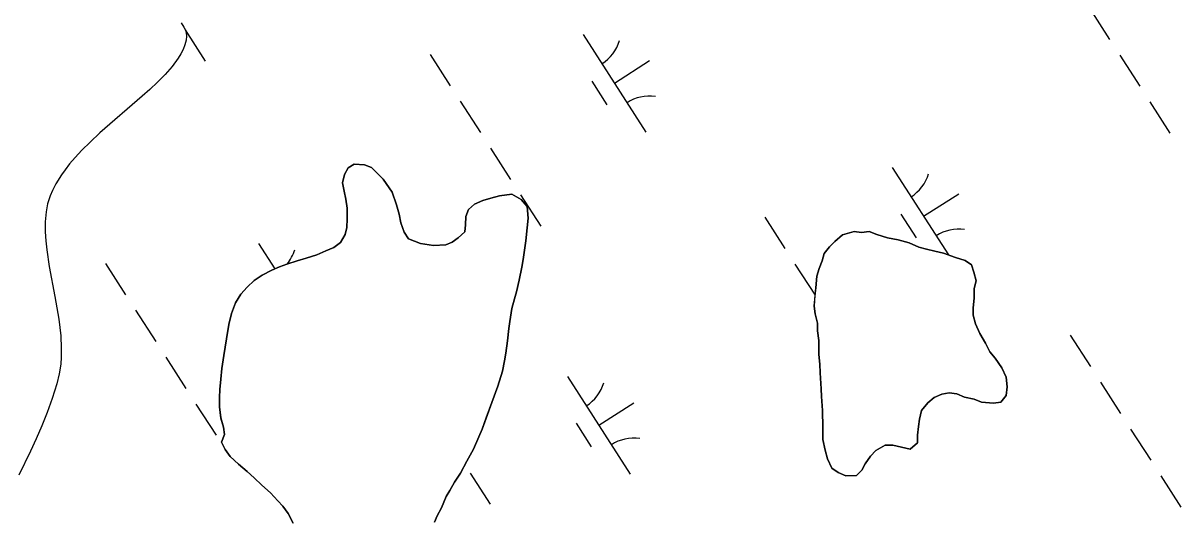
# Model space of a CAD drawing. Extents: x 3937982 to 3958556, y 219448 to 241894.
# Drawn here: x 3946187 to 3946685.6, y 229846.9 to 230059.9 of the extents above; entities that cross this region are included whole.
import ezdxf

# ---------------------------------------------------------------- set-up
doc = ezdxf.new("R2010")
doc.units = 0
for name, color, linetype in [('V-SITE-VEGE', 7, 'Continuous'), ('V-TOPO-SHOR', 7, 'Continuous'), ('V-WETL-SWMP', 7, 'Continuous')]:
    doc.layers.add(name, color=color, linetype=linetype)

msp = doc.modelspace()

# ---------------------------------------------------------------- linework, layer by layer
at = {"layer": 'V-SITE-VEGE'}
for p, q in [((3946255.005, 230060.035), (3946256.22, 230058.269)), ((3946256.22, 230058.269), (3946256.857, 230056.916)), ((3946256.857, 230056.916), (3946257.174, 230055.879)), ((3946257.174, 230055.879), (3946257.375, 230054.296)), ((3946256.693, 230050.641), (3946255.919, 230048.66)), ((3946257.229, 230052.674), (3946256.693, 230050.641)), ((3946257.375, 230054.296), (3946257.229, 230052.674)), ((3946253.815, 230044.863), (3946251.171, 230041.267)), ((3946254.948, 230046.735), (3946253.815, 230044.863)), ((3946255.919, 230048.66), (3946254.948, 230046.735)), ((3946251.171, 230041.267), (3946248.138, 230037.804)), ((3946248.138, 230037.804), (3946244.909, 230034.521)), ((3946241.603, 230031.412), (3946238.31, 230028.463)), ((3946244.909, 230034.521), (3946241.603, 230031.412)), ((3946238.31, 230028.463), (3946220.05, 230012.654)), ((3946220.05, 230012.654), (3946215.811, 230008.708)), ((3946212.276, 230005.193), (3946209.362, 230002.064)), ((3946215.811, 230008.708), (3946212.276, 230005.193)), ((3946209.362, 230002.064), (3946206.982, 229999.289)), ((3946205.048, 229996.825), (3946203.488, 229994.644)), ((3946206.982, 229999.289), (3946205.048, 229996.825)), ((3946201.077, 229990.769), (3946199.572, 229987.812)), ((3946203.488, 229994.644), (3946201.077, 229990.769)), ((3946198.63, 229985.565), (3946197.543, 229982.143)), ((3946199.572, 229987.812), (3946198.63, 229985.565)), ((3946197.543, 229982.143), (3946196.879, 229978.66)), ((3946196.879, 229978.66), (3946196.537, 229974.301)), ((3946196.537, 229974.301), (3946196.531, 229970.117)), ((3946196.531, 229970.117), (3946196.764, 229966.12)), ((3946196.764, 229966.12), (3946197.16, 229962.316)), ((3946197.16, 229962.316), (3946198.239, 229955.069)), ((3946198.239, 229955.069), (3946200.641, 229942.174)), ((3946200.641, 229942.174), (3946202.306, 229932.479)), ((3946202.306, 229932.479), (3946203.154, 229925.28)), ((3946203.154, 229925.28), (3946203.435, 229919.962)), ((3946203.383, 229916.03), (3946203.177, 229913.121)), ((3946203.435, 229919.962), (3946203.383, 229916.03)), ((3946203.177, 229913.121), (3946202.556, 229908.833)), ((3946202.556, 229908.833), (3946201.522, 229904.645)), ((3946201.522, 229904.645), (3946199.476, 229898.339)), ((3946199.476, 229898.339), (3946197.291, 229892.289)), ((3946197.291, 229892.289), (3946194.995, 229886.479)), ((3946194.995, 229886.479), (3946192.615, 229880.896)), ((3946192.615, 229880.896), (3946190.174, 229875.522)), ((3946190.174, 229875.522), (3946185.101, 229865.204))]:
    msp.add_line(p, q, dxfattribs=at)
at = {"layer": 'V-TOPO-SHOR'}
for points in [[(3946325.414, 229994.82), (3946327.007, 229997.616), (3946329.536, 229999.26), (3946333.939, 229998.843), (3946336.96, 229997.714), (3946339.766, 229994.966), (3946342.105, 229992.674), (3946345.865, 229987.157), (3946347.772, 229981.619), (3946348.97, 229977.695), (3946349.703, 229973.998), (3946351.132, 229969.847), (3946353.012, 229967.086), (3946358.126, 229965.055), (3946363.693, 229964.184), (3946369.013, 229964.471), (3946371.78, 229965.657), (3946374.307, 229967.535), (3946377.291, 229970.111), (3946377.492, 229973.122), (3946377.689, 229976.597), (3946378.815, 229979.618), (3946381.338, 229981.959), (3946385.025, 229983.618), (3946388.488, 229984.578), (3946392.182, 229985.541), (3946397.499, 229986.29), (3946401.46, 229984.015), (3946404.034, 229981.031), (3946404.55, 229975.944), (3946404.128, 229971.77), (3946403.491, 229966.21), (3946402.414, 229958.096), (3946401.755, 229954.847), (3946400.653, 229949.281), (3946399.547, 229944.175), (3946398.65, 229941.157), (3946397.536, 229936.979), (3946396.665, 229931.412), (3946396.233, 229928.4), (3946395.592, 229923.069), (3946394.953, 229917.738), (3946394.292, 229914.49), (3946393.409, 229910.08), (3946391.392, 229903.578), (3946388.916, 229896.608), (3946386.438, 229889.868), (3946384.636, 229884.988), (3946383.28, 229881.734), (3946381.019, 229876.387), (3946378.059, 229871.262), (3946375.334, 229866.142), (3946372.827, 229862.182), (3946370.779, 229858.688), (3946369.183, 229856.126), (3946367.15, 229851.243), (3946365.333, 229847.751), (3946364.205, 229844.962)], [(3946303.32, 229844.577), (3946301.196, 229848.722), (3946298.847, 229851.942), (3946296.739, 229854.235), (3946293.465, 229857.674), (3946289.727, 229860.877), (3946286.454, 229864.084), (3946283.417, 229866.833), (3946279.68, 229870.036), (3946276.176, 229873.243), (3946274.062, 229876.231), (3946272.407, 229879.454), (3946273.765, 229882.709), (3946273.267, 229885.945), (3946272.071, 229889.868), (3946271.559, 229894.726), (3946271.518, 229898.661), (3946271.715, 229902.136), (3946272.135, 229906.537), (3946272.551, 229911.174), (3946273.421, 229916.738), (3946274.504, 229923.927), (3946275.6, 229930.187), (3946276.708, 229934.828), (3946278.514, 229939.477), (3946280.792, 229943.205), (3946283.538, 229946.242), (3946286.52, 229949.05), (3946289.969, 229951.401), (3946294.116, 229953.526), (3946297.342, 229954.948), (3946300.571, 229956.138), (3946304.954, 229957.571), (3946308.878, 229958.769), (3946313.494, 229960.205), (3946317.412, 229961.866), (3946320.871, 229963.289), (3946323.628, 229965.401), (3946325.676, 229968.895), (3946326.339, 229971.909), (3946326.534, 229975.616), (3946326.487, 229980.247), (3946325.985, 229984.177), (3946325.256, 229987.642), (3946324.525, 229991.107), (3946325.414, 229994.82)], [(3946568.996, 229876.413), (3946561.57, 229878.191), (3946558.328, 229878.158), (3946554.185, 229875.801), (3946551.894, 229873.464), (3946549.612, 229870.197), (3946548.25, 229867.406), (3946545.961, 229865.067), (3946541.33, 229865.02), (3946538.076, 229866.378), (3946535.278, 229868.201), (3946533.384, 229872.35), (3946532.421, 229876.044), (3946531.448, 229880.665), (3946531.395, 229885.756), (3946531.321, 229893.166), (3946530.797, 229899.179), (3946530.764, 229902.419), (3946530.232, 229909.359), (3946530.193, 229913.062), (3946529.689, 229917.226), (3946529.628, 229923.245), (3946529.124, 229927.406), (3946529.089, 229930.646), (3946528.123, 229934.806), (3946527.627, 229938.042), (3946528.043, 229942.674), (3946528.473, 229945.92), (3946528.884, 229951.018), (3946529.777, 229954.27), (3946531.133, 229957.524), (3946532.026, 229960.774), (3946534.314, 229963.576), (3946536.603, 229965.913), (3946539.817, 229968.725), (3946544.896, 229970.164), (3946548.142, 229969.734), (3946551.378, 229970.23), (3946554.634, 229968.874), (3946559.277, 229967.533), (3946563.915, 229966.652), (3946568.56, 229965.311), (3946572.744, 229963.5), (3946575.995, 229962.607), (3946579.71, 229961.721), (3946583.423, 229960.832), (3946588.532, 229959.032), (3946592.714, 229957.684), (3946595.512, 229955.859), (3946596.47, 229952.629), (3946597.433, 229948.935), (3946596.54, 229945.685), (3946596.581, 229941.517), (3946596.161, 229937.345), (3946596.194, 229934.105), (3946597.159, 229930.411), (3946599.053, 229926.261), (3946601.408, 229922.118), (3946603.298, 229918.434), (3946605.641, 229915.679), (3946608.461, 229911.54), (3946610.356, 229907.391), (3946610.86, 229903.23), (3946610.436, 229899.523), (3946608.148, 229896.719), (3946604.912, 229896.225), (3946599.815, 229896.635), (3946596.561, 229897.993), (3946592.383, 229898.876), (3946589.128, 229900.231), (3946585.882, 229900.661), (3946582.646, 229900.166), (3946579.421, 229898.745), (3946576.666, 229896.402), (3946573.92, 229893.133), (3946573.031, 229889.42), (3946572.603, 229886.174), (3946572.175, 229882.465), (3946572.21, 229879.225), (3946568.996, 229876.413)]]:
    msp.add_lwpolyline(points, dxfattribs=at)
at = {"layer": 'V-WETL-SWMP'}
for p, q in [((3946646.285, 230066.394), (3946654.945, 230052.94)), ((3946256.702, 230056.992), (3946265.362, 230043.538)), ((3946428.154, 230055.06), (3946455.216, 230013.017)), ((3946362.289, 230046.465), (3946370.949, 230033.011)), ((3946659.275, 230046.213), (3946667.934, 230032.759)), ((3946441.685, 230034.039), (3946456.821, 230043.781)), ((3946431.95, 230034.908), (3946438.445, 230024.817)), ((3946375.279, 230026.285), (3946383.939, 230012.831)), ((3946672.264, 230026.033), (3946680.924, 230012.579)), ((3946388.269, 230006.104), (3946396.929, 229992.65)), ((3946327.006, 229997.615), (3946325.414, 229994.82)), ((3946329.536, 229999.261), (3946327.006, 229997.615)), ((3946333.939, 229998.842), (3946329.536, 229999.261)), ((3946336.96, 229997.715), (3946333.939, 229998.842)), ((3946339.766, 229994.966), (3946336.96, 229997.715)), ((3946342.104, 229992.674), (3946339.766, 229994.966)), ((3946561.283, 229997.762), (3946585.534, 229960.087)), ((3946325.414, 229994.82), (3946324.525, 229991.107)), ((3946324.525, 229991.107), (3946325.255, 229987.642)), ((3946345.864, 229987.156), (3946342.104, 229992.674)), ((3946325.255, 229987.642), (3946325.984, 229984.177)), ((3946347.772, 229981.619), (3946345.864, 229987.156)), ((3946392.183, 229985.541), (3946388.488, 229984.578)), ((3946397.5, 229986.29), (3946392.183, 229985.541)), ((3946401.459, 229984.015), (3946397.5, 229986.29)), ((3946401.259, 229985.923), (3946409.919, 229972.469)), ((3946574.815, 229976.74), (3946589.95, 229986.482)), ((3946325.984, 229984.177), (3946326.487, 229980.246)), ((3946326.487, 229980.246), (3946326.534, 229975.616)), ((3946348.97, 229977.695), (3946347.772, 229981.619)), ((3946381.338, 229981.959), (3946378.815, 229979.618)), ((3946385.025, 229983.617), (3946381.338, 229981.959)), ((3946388.488, 229984.578), (3946385.025, 229983.617)), ((3946404.035, 229981.031), (3946401.459, 229984.015)), ((3946404.55, 229975.943), (3946404.035, 229981.031)), ((3946326.534, 229975.616), (3946326.34, 229971.91)), ((3946349.702, 229973.999), (3946348.97, 229977.695)), ((3946377.688, 229976.597), (3946377.492, 229973.122)), ((3946378.815, 229979.618), (3946377.688, 229976.597)), ((3946404.129, 229971.771), (3946404.55, 229975.943)), ((3946506.417, 229976.365), (3946515.077, 229962.911)), ((3946565.079, 229977.609), (3946571.574, 229967.519)), ((3946326.34, 229971.91), (3946325.676, 229968.894)), ((3946351.133, 229969.846), (3946349.702, 229973.999)), ((3946377.291, 229970.111), (3946374.307, 229967.534)), ((3946377.492, 229973.122), (3946377.291, 229970.111)), ((3946403.491, 229966.209), (3946404.129, 229971.771)), ((3946544.896, 229970.165), (3946539.817, 229968.724)), ((3946548.141, 229969.734), (3946544.896, 229970.165)), ((3946551.378, 229970.23), (3946548.141, 229969.734)), ((3946554.633, 229968.874), (3946551.378, 229970.23)), ((3946288.287, 229965.031), (3946295.344, 229954.068)), ((3946323.628, 229965.4), (3946320.871, 229963.289)), ((3946325.676, 229968.894), (3946323.628, 229965.4)), ((3946353.013, 229967.087), (3946351.133, 229969.846)), ((3946358.126, 229965.055), (3946353.013, 229967.087)), ((3946363.692, 229964.185), (3946358.126, 229965.055)), ((3946371.78, 229965.656), (3946369.013, 229964.471)), ((3946374.307, 229967.534), (3946371.78, 229965.656)), ((3946402.415, 229958.095), (3946403.491, 229966.209)), ((3946536.604, 229965.913), (3946534.313, 229963.575)), ((3946539.817, 229968.724), (3946536.604, 229965.913)), ((3946559.276, 229967.532), (3946554.633, 229968.874)), ((3946563.916, 229966.653), (3946559.276, 229967.532)), ((3946568.56, 229965.311), (3946563.916, 229966.653)), ((3946572.745, 229963.501), (3946568.56, 229965.311)), ((3946313.494, 229960.205), (3946308.878, 229958.769)), ((3946317.413, 229961.865), (3946313.494, 229960.205)), ((3946320.871, 229963.289), (3946317.413, 229961.865)), ((3946369.013, 229964.471), (3946363.692, 229964.185)), ((3946532.026, 229960.774), (3946531.133, 229957.524)), ((3946534.313, 229963.575), (3946532.026, 229960.774)), ((3946575.995, 229962.608), (3946572.745, 229963.501)), ((3946579.709, 229961.72), (3946575.995, 229962.608)), ((3946583.422, 229960.831), (3946579.709, 229961.72)), ((3946588.533, 229959.031), (3946583.422, 229960.831)), ((3946222.422, 229956.436), (3946231.082, 229942.982)), ((3946297.341, 229954.948), (3946294.115, 229953.526)), ((3946300.571, 229956.138), (3946297.341, 229954.948)), ((3946304.955, 229957.571), (3946300.571, 229956.138)), ((3946308.878, 229958.769), (3946304.955, 229957.571)), ((3946401.754, 229954.847), (3946402.415, 229958.095)), ((3946519.407, 229956.184), (3946528.052, 229942.753)), ((3946531.133, 229957.524), (3946529.777, 229954.269)), ((3946592.714, 229957.684), (3946588.533, 229959.031)), ((3946595.511, 229955.86), (3946592.714, 229957.684)), ((3946596.47, 229952.629), (3946595.511, 229955.86)), ((3946289.969, 229951.4), (3946286.52, 229949.05)), ((3946294.115, 229953.526), (3946289.969, 229951.4)), ((3946400.653, 229949.28), (3946401.754, 229954.847)), ((3946528.884, 229951.018), (3946528.472, 229945.921)), ((3946529.777, 229954.269), (3946528.884, 229951.018)), ((3946597.433, 229948.934), (3946596.47, 229952.629)), ((3946283.539, 229946.242), (3946280.792, 229943.205)), ((3946286.52, 229949.05), (3946283.539, 229946.242)), ((3946399.547, 229944.175), (3946400.653, 229949.28)), ((3946528.472, 229945.921), (3946528.042, 229942.675)), ((3946596.54, 229945.684), (3946597.433, 229948.934)), ((3946596.582, 229941.517), (3946596.54, 229945.684)), ((3946280.792, 229943.205), (3946278.514, 229939.477)), ((3946397.536, 229936.978), (3946398.651, 229941.157)), ((3946398.651, 229941.157), (3946399.547, 229944.175)), ((3946528.042, 229942.675), (3946527.626, 229938.041)), ((3946596.161, 229937.346), (3946596.582, 229941.517)), ((3946235.412, 229936.255), (3946244.072, 229922.801)), ((3946278.514, 229939.477), (3946276.709, 229934.829)), ((3946396.666, 229931.413), (3946397.536, 229936.978)), ((3946527.626, 229938.041), (3946528.122, 229934.805)), ((3946596.194, 229934.105), (3946596.161, 229937.346)), ((3946275.599, 229930.188), (3946274.504, 229923.926)), ((3946276.709, 229934.829), (3946275.599, 229930.188)), ((3946396.234, 229928.399), (3946396.666, 229931.413)), ((3946528.122, 229934.805), (3946529.09, 229930.647)), ((3946529.09, 229930.647), (3946529.123, 229927.406)), ((3946597.158, 229930.41), (3946596.194, 229934.105)), ((3946599.052, 229926.262), (3946597.158, 229930.41)), ((3946395.593, 229923.068), (3946396.234, 229928.399)), ((3946529.123, 229927.406), (3946529.628, 229923.244)), ((3946601.409, 229922.119), (3946599.052, 229926.262)), ((3946637.984, 229925.477), (3946646.644, 229912.023)), ((3946274.504, 229923.926), (3946273.42, 229916.738)), ((3946394.953, 229917.737), (3946395.593, 229923.068)), ((3946529.628, 229923.244), (3946529.689, 229917.225)), ((3946603.298, 229918.434), (3946601.409, 229922.119)), ((3946248.402, 229916.074), (3946257.062, 229902.62)), ((3946273.42, 229916.738), (3946272.55, 229911.173)), ((3946394.291, 229914.489), (3946394.953, 229917.737)), ((3946529.689, 229917.225), (3946530.194, 229913.063)), ((3946605.641, 229915.679), (3946603.298, 229918.434)), ((3946608.461, 229911.54), (3946605.641, 229915.679)), ((3946272.55, 229911.173), (3946272.134, 229906.538)), ((3946391.392, 229903.578), (3946393.41, 229910.081)), ((3946393.41, 229910.081), (3946394.291, 229914.489)), ((3946530.194, 229913.063), (3946530.232, 229909.36)), ((3946610.355, 229907.392), (3946608.461, 229911.54)), ((3946272.134, 229906.538), (3946271.715, 229902.135)), ((3946421.416, 229907.732), (3946448.478, 229865.689)), ((3946530.232, 229909.36), (3946530.765, 229902.419)), ((3946610.86, 229903.23), (3946610.355, 229907.392)), ((3946650.974, 229905.296), (3946659.634, 229891.842)), ((3946271.715, 229902.135), (3946271.519, 229898.661)), ((3946388.916, 229896.608), (3946391.392, 229903.578)), ((3946530.765, 229902.419), (3946530.798, 229899.179)), ((3946579.42, 229898.745), (3946582.647, 229900.166)), ((3946582.647, 229900.166), (3946585.883, 229900.662)), ((3946585.883, 229900.662), (3946589.129, 229900.232)), ((3946589.129, 229900.232), (3946592.383, 229898.876)), ((3946610.435, 229899.522), (3946610.86, 229903.23)), ((3946261.392, 229895.894), (3946270.052, 229882.44)), ((3946271.519, 229898.661), (3946271.559, 229894.726)), ((3946386.437, 229889.869), (3946388.916, 229896.608)), ((3946434.947, 229886.711), (3946450.083, 229896.453)), ((3946530.798, 229899.179), (3946531.321, 229893.165)), ((3946573.92, 229893.133), (3946576.666, 229896.402)), ((3946576.666, 229896.402), (3946579.42, 229898.745)), ((3946592.383, 229898.876), (3946596.56, 229897.992)), ((3946596.56, 229897.992), (3946599.815, 229896.636)), ((3946599.815, 229896.636), (3946604.912, 229896.225)), ((3946604.912, 229896.225), (3946608.148, 229896.72)), ((3946608.148, 229896.72), (3946610.435, 229899.522)), ((3946271.559, 229894.726), (3946272.071, 229889.869)), ((3946531.321, 229893.165), (3946531.396, 229885.757)), ((3946573.032, 229889.42), (3946573.92, 229893.133)), ((3946272.071, 229889.869), (3946273.268, 229885.945)), ((3946273.268, 229885.945), (3946273.764, 229882.709)), ((3946384.635, 229884.989), (3946386.437, 229889.869)), ((3946425.212, 229887.58), (3946431.707, 229877.489)), ((3946531.396, 229885.757), (3946531.448, 229880.664)), ((3946572.176, 229882.465), (3946572.602, 229886.174)), ((3946572.602, 229886.174), (3946573.032, 229889.42)), ((3946273.764, 229882.709), (3946272.408, 229879.454)), ((3946381.018, 229876.387), (3946383.279, 229881.734)), ((3946383.279, 229881.734), (3946384.635, 229884.989)), ((3946531.448, 229880.664), (3946532.421, 229876.044)), ((3946572.209, 229879.225), (3946572.176, 229882.465)), ((3946663.964, 229885.115), (3946672.624, 229871.661)), ((3946272.408, 229879.454), (3946274.061, 229876.23)), ((3946274.061, 229876.23), (3946276.175, 229873.242)), ((3946378.06, 229871.263), (3946381.018, 229876.387)), ((3946532.421, 229876.044), (3946533.384, 229872.349)), ((3946551.894, 229873.463), (3946554.186, 229875.801)), ((3946554.186, 229875.801), (3946558.329, 229878.158)), ((3946558.329, 229878.158), (3946561.57, 229878.191)), ((3946561.57, 229878.191), (3946568.996, 229876.414)), ((3946568.996, 229876.414), (3946572.209, 229879.225)), ((3946276.175, 229873.242), (3946279.68, 229870.036)), ((3946375.334, 229866.143), (3946378.06, 229871.263)), ((3946533.384, 229872.349), (3946535.278, 229868.201)), ((3946548.251, 229867.406), (3946549.612, 229870.198)), ((3946549.612, 229870.198), (3946551.894, 229873.463)), ((3946279.68, 229870.036), (3946283.417, 229866.833)), ((3946283.417, 229866.833), (3946286.454, 229864.085)), ((3946372.827, 229862.182), (3946375.334, 229866.143)), ((3946379.54, 229866.154), (3946388.2, 229852.7)), ((3946535.278, 229868.201), (3946538.075, 229866.377)), ((3946538.075, 229866.377), (3946541.33, 229865.021)), ((3946545.96, 229865.068), (3946548.251, 229867.406)), ((3946286.454, 229864.085), (3946289.728, 229860.877)), ((3946289.728, 229860.877), (3946293.464, 229857.674)), ((3946370.779, 229858.688), (3946372.827, 229862.182)), ((3946541.33, 229865.021), (3946545.96, 229865.068)), ((3946676.954, 229864.934), (3946685.614, 229851.48)), ((3946293.464, 229857.674), (3946296.74, 229854.235)), ((3946367.15, 229851.243), (3946369.184, 229856.125)), ((3946369.184, 229856.125), (3946370.779, 229858.688)), ((3946296.74, 229854.235), (3946298.847, 229851.941)), ((3946298.847, 229851.941), (3946301.195, 229848.723)), ((3946365.333, 229847.752), (3946367.15, 229851.243)), ((3946301.195, 229848.723), (3946303.32, 229844.578)), ((3946364.204, 229844.962), (3946365.333, 229847.752))]:
    msp.add_line(p, q, dxfattribs=at)
for centre, start, end in [((3946426.935, 230057.393), 301.99668, 343.54034), ((3946456.835, 230010.941), 81.99668, 123.54034), ((3946560.064, 230000.094), 301.99668, 343.54034), ((3946589.964, 229953.643), 81.99668, 123.54034), ((3946287.068, 229967.363), 320.58816, 343.54034), ((3946420.197, 229910.065), 301.99668, 343.54034), ((3946450.097, 229863.613), 81.99668, 123.54034)]:
    msp.add_arc(centre, 17.623, start, end, dxfattribs=at)

doc.saveas('drawing.dxf')
